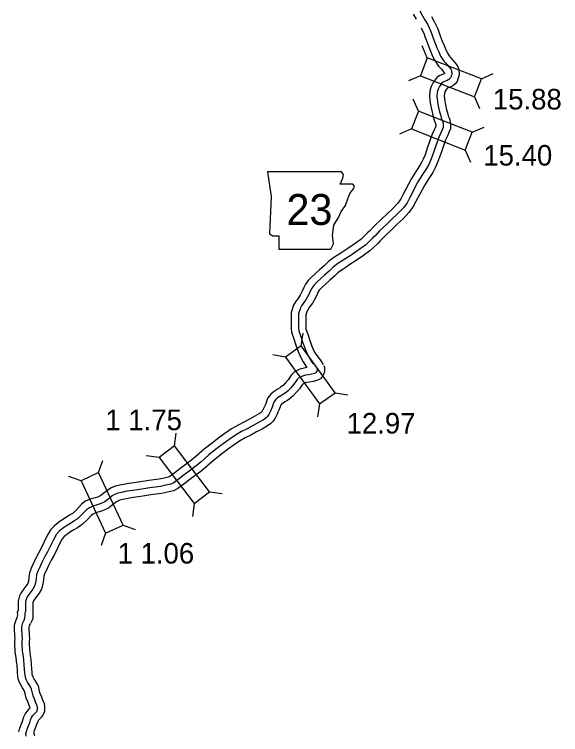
# Model space of a CAD drawing. Extents: x -83719 to 153526, y -11835 to 11446.
# Drawn here: x 8926.6 to 9299.8, y -2541.2 to -2048.5 of the extents above; entities that cross this region are included whole.
import ezdxf

# ---------------------------------------------------------------- set-up
doc = ezdxf.new("R2010")
doc.units = 0
for name, color, linetype in [('Level 10', 7, 'Continuous'), ('Level 20', 7, 'Continuous'), ('Level 21', 7, 'Continuous'), ('Level 58', 7, 'Continuous'), ('Level 59', 7, 'Continuous')]:
    doc.layers.add(name, color=color, linetype=linetype)

msp = doc.modelspace()

# ---------------------------------------------------------------- linework, layer by layer
at = {"layer": 'Level 10'}
for points in [[(9199.2, -2048.36), (9201.08, -2051.86)], [(9211.55, -2050.04), (9213.26, -2052.89), (9215.92, -2058.39), (9216.59, -2060.48), (9217.5, -2063.16), (9219.01, -2066.91), (9220.2, -2069.89), (9221.11, -2072.07), (9222.28, -2074.69), (9223.65, -2076.91), (9224.09, -2077.49), (9224.8, -2078.28), (9226.03, -2079.58), (9227.6, -2081.37), (9228.46, -2082.46), (9228.96, -2083.21), (9229.69, -2084.26), (9230.23, -2086.22), (9230.24, -2086.7), (9230.33, -2087.15), (9230.41, -2088.32), (9230.45, -2089.89), (9230.11, -2091.44), (9229.95, -2092.04), (9229.71, -2092.75), (9229.05, -2094.46), (9227.69, -2096.07), (9226.18, -2097.29), (9224.33, -2098.22), (9222.37, -2099.01), (9221.3, -2100.43), (9220.76, -2101.56), (9220.46, -2102.54), (9220.35, -2104.49), (9220.62, -2107.65), (9221.09, -2110.37), (9221.92, -2113.87), (9222.48, -2115.91), (9223.03, -2117.81), (9223.58, -2119.29), (9224.44, -2121.7), (9224.55, -2123.85), (9224.54, -2125.2), (9224.5, -2126.8), (9223.56, -2129.28), (9222.87, -2131.03), (9221.21, -2134.37), (9218.42, -2142.49), (9216.51, -2148.11), (9215, -2151.5), (9213.97, -2153.88), (9212.48, -2156.6), (9209.78, -2160.7), (9206.73, -2165.63), (9200.96, -2176.61), (9199.14, -2179.99), (9196.23, -2184.07), (9192.21, -2188.26), (9188.27, -2192.04), (9184.32, -2195.87), (9179.65, -2200.17), (9176.62, -2203.37), (9174.85, -2205.2), (9171.98, -2208.06), (9169.58, -2210.2), (9165.14, -2213.44), (9160.08, -2216.93), (9155.92, -2219.65), (9153.34, -2221.37), (9150.48, -2223.13), (9147.61, -2225.3), (9145.23, -2227.54), (9141.93, -2230.52), (9139.46, -2232.85), (9136.45, -2235.57), (9134.92, -2237.14), (9134.1, -2238.23), (9133.61, -2239.36), (9132.28, -2242.34), (9130.27, -2245.95), (9128.09, -2249.12), (9127.01, -2250.59), (9126.63, -2251.29), (9125.81, -2253.98), (9125.81, -2257.14), (9125.74, -2262.73), (9125.83, -2263.91), (9127.05, -2267.32), (9128.4, -2271.54), (9129.89, -2275.43), (9130.79, -2277.65), (9132.2, -2280.27), (9136.08, -2285.47), (9136.62, -2286.41), (9136.75, -2286.59), (9137.16, -2287.21), (9137.61, -2288.02)], [(9204.45, -2057.64), (9206.62, -2062.12), (9207.1, -2063.61), (9208.12, -2066.63), (9209.72, -2070.62), (9210.94, -2073.67), (9211.93, -2076.05), (9213.43, -2079.38), (9215.38, -2082.56), (9216.38, -2083.88), (9217.45, -2085.05), (9218.62, -2086.3), (9219.92, -2087.79), (9220.37, -2088.36), (9220.4, -2088.48), (9220.42, -2088.78), (9220.42, -2088.94), (9220.41, -2089), (9220.21, -2089.1), (9217.38, -2090.24), (9215.53, -2091.48), (9212.72, -2095.2), (9211.42, -2097.91), (9210.54, -2100.76), (9210.32, -2104.63), (9210.69, -2108.93), (9211.29, -2112.39), (9212.23, -2116.33), (9212.85, -2118.61), (9213.53, -2120.95), (9214.18, -2122.72), (9214.53, -2123.68), (9214.55, -2124.07), (9214.54, -2124.86), (9214.24, -2125.67), (9213.73, -2126.96), (9211.96, -2130.5), (9208.95, -2139.26), (9207.19, -2144.47), (9205.84, -2147.48), (9204.98, -2149.48), (9203.91, -2151.43), (9201.35, -2155.32), (9198.04, -2160.68), (9192.14, -2171.91), (9190.64, -2174.69), (9188.52, -2177.66), (9185.14, -2181.18), (9181.32, -2184.85), (9177.45, -2188.6), (9172.61, -2193.05), (9169.4, -2196.46), (9167.73, -2198.18), (9165.12, -2200.78), (9163.29, -2202.41), (9159.35, -2205.29), (9154.51, -2208.63), (9150.41, -2211.3), (9147.94, -2212.96), (9144.83, -2214.87), (9141.15, -2217.65), (9138.45, -2220.19), (9135.16, -2223.17), (9132.68, -2225.49), (9129.5, -2228.38), (9127.31, -2230.63), (9125.42, -2233.14), (9124.46, -2235.31), (9123.33, -2237.86), (9121.76, -2240.67), (9119.94, -2243.33), (9118.57, -2245.19), (9117.36, -2247.39), (9115.82, -2252.49), (9115.81, -2257.07), (9115.74, -2263.04), (9115.95, -2265.99), (9117.58, -2270.53), (9118.96, -2274.86), (9120.59, -2279.11), (9121.73, -2281.92), (9123.99, -2286.13), (9125.44, -2288.59), (9126.5, -2290.16)], [(9126.5, -2290.16), (9124.62, -2290.4), (9121.6, -2291.18), (9117.82, -2293.23), (9116.17, -2294.84), (9115.29, -2295.97), (9113.56, -2298.47), (9111.76, -2300.54), (9110.16, -2302.25), (9108.47, -2303.6), (9107.73, -2304.15), (9106.09, -2305.08), (9103.31, -2306.92), (9101.84, -2308.29), (9099.85, -2310.83), (9098.77, -2313.29), (9098.09, -2315.38), (9097.39, -2316.78), (9097.05, -2317.74), (9096.87, -2318.17), (9096.01, -2319.86), (9095.65, -2320.47), (9095.54, -2320.57), (9094.15, -2321.56), (9090.99, -2323.4), (9087.28, -2325.37), (9083.43, -2327.52), (9079.5, -2329.46), (9074.99, -2332.11), (9070.44, -2335.25), (9066.29, -2338.12), (9061.91, -2341.53), (9056.34, -2345.97), (9050.64, -2350.92), (9047.7, -2353.42), (9043.94, -2356.16), (9039.63, -2359.45), (9036.43, -2361.86), (9033.03, -2364.34), (9031.72, -2365.02), (9029, -2365.65), (9025.44, -2366.48), (9018.56, -2367.35), (9012.86, -2368.21), (9008.2, -2368.92), (9004.61, -2369.44), (9001.33, -2370.07), (8998.63, -2370.61), (8995.79, -2371.25), (8992.65, -2372.43), (8990.46, -2373.9), (8988.51, -2375.43), (8985.73, -2377.56), (8983.35, -2378.67), (8981.68, -2379.16), (8978.48, -2380.15), (8975.28, -2381.58), (8972.52, -2383.61), (8968.94, -2387.41), (8966.67, -2389.62), (8964.33, -2391.14), (8961.77, -2392.68), (8959.56, -2394.17), (8957.12, -2395.71), (8953.74, -2398.49), (8951.37, -2401.16), (8948.82, -2405.51), (8947.04, -2409.34), (8944.84, -2413.74), (8942.96, -2417.04), (8940.8, -2421.29), (8939.44, -2424.39), (8938.18, -2426.89), (8936.89, -2430.55), (8936.53, -2433.71), (8936.16, -2436.23), (8935.74, -2437.71), (8935.1, -2438.8), (8933.15, -2441.39), (8930.9, -2444.45), (8930.02, -2446.33), (8929.24, -2449.84), (8929.21, -2453.58), (8929.24, -2455.04), (8929.22, -2456.2)], [(9137.95, -2288.76), (9138.4, -2290.02), (9138.45, -2292.22), (9138.09, -2294.27), (9137.08, -2295.99), (9135.77, -2297.74), (9133.29, -2298.84), (9130.82, -2299.53), (9128.27, -2300.02), (9126.5, -2300.24), (9125.29, -2300.56), (9123.81, -2301.36), (9123.64, -2301.53), (9123.35, -2301.89), (9121.47, -2304.61), (9119.18, -2307.24), (9116.96, -2309.62), (9114.59, -2311.5), (9113.23, -2312.52), (9111.32, -2313.61), (9109.52, -2314.8), (9109.23, -2315.08), (9108.5, -2316.01), (9108.13, -2316.85), (9107.37, -2319.19), (9106.62, -2320.69), (9106.39, -2321.35), (9105.94, -2322.41), (9104.77, -2324.69), (9103.52, -2326.8), (9101.88, -2328.33), (9099.59, -2329.96), (9095.85, -2332.14), (9092.06, -2334.15), (9088.09, -2336.37), (9084.25, -2338.27), (9080.36, -2340.55), (9076.13, -2343.48), (9072.21, -2346.19), (9068.09, -2349.38), (9062.74, -2353.66), (9057.16, -2358.5), (9053.89, -2361.28), (9049.92, -2364.18), (9045.67, -2367.42), (9042.39, -2369.9), (9038.32, -2372.86), (9035.22, -2374.48), (9031.26, -2375.39), (9027.2, -2376.34), (9019.94, -2377.25), (9014.36, -2378.1), (9009.66, -2378.81), (9006.28, -2379.3), (9003.26, -2379.88), (9000.72, -2380.39), (8998.66, -2380.86), (8997.25, -2381.38), (8996.35, -2381.99), (8994.64, -2383.33), (8990.95, -2386.16), (8986.88, -2388.06), (8984.57, -2388.73), (8982.02, -2389.53), (8980.34, -2390.28), (8979.18, -2391.13), (8976.07, -2394.43), (8972.94, -2397.47), (8969.63, -2399.62), (8967.14, -2401.12), (8965.02, -2402.54), (8963, -2403.83), (8960.69, -2405.72), (8959.5, -2407.06), (8957.69, -2410.16), (8956.05, -2413.68), (8953.66, -2418.45), (8951.77, -2421.78), (8949.85, -2425.56), (8948.49, -2428.66), (8947.4, -2430.83), (8946.69, -2432.81), (8946.45, -2435.01), (8945.96, -2438.32), (8945.02, -2441.67), (8943.42, -2444.37), (8941.17, -2447.35), (8939.54, -2449.58), (8939.54, -2449.58), (8939.23, -2450.98), (8939.21, -2453.51), (8939.25, -2455.05), (8939.09, -2461.65)], [(8929.57, -2539.24), (8930.07, -2537.54), (8930.95, -2535.03), (8931.44, -2533.73), (8932.31, -2531.47), (8932.9, -2529.53), (8933.96, -2527.12), (8935.21, -2525.25), (8936.63, -2523.46), (8937.35, -2522.81), (8936.63, -2521.16), (8935.93, -2519.11), (8934.68, -2516.16), (8933.84, -2512.93), (8933.58, -2511.51), (8933.34, -2510.99), (8932.55, -2509.87), (8932.12, -2509.21), (8931.11, -2507.68), (8930.27, -2505.99), (8929.24, -2503.3), (8928.91, -2500.94), (8928.75, -2499.18), (8928.61, -2496.88), (8928.38, -2493.78), (8928.09, -2490.92), (8927.77, -2488.52), (8927.4, -2486.19), (8927.13, -2484.13), (8927.05, -2482.28), (8926.95, -2480.87), (8926.87, -2478.73), (8926.94, -2476.75), (8927.05, -2475.49), (8926.93, -2473.51), (8926.83, -2471.75), (8926.76, -2470.63), (8926.69, -2469.61), (8926.61, -2468.29), (8926.66, -2466.73), (8926.95, -2465.42), (8927.49, -2463.37), (8928.57, -2461.05), (8928.81, -2460.23), (8928.91, -2459.32), (8928.91, -2459.19), (8928.8, -2457.33), (8929.22, -2456.2)], [(8939.09, -2461.65), (8938.83, -2462.85), (8937.65, -2465.25)], [(8940.2, -2538.88), (8940.35, -2538.46), (8940.79, -2537.29), (8941.77, -2534.74), (8942.3, -2533.01), (8942.76, -2531.95), (8943.3, -2531.14), (8943.94, -2530.33), (8944.66, -2529.69), (8945.38, -2528.96), (8946.07, -2528.07), (8946.73, -2526.81), (8947.38, -2525.18), (8947.37, -2524.16), (8947.45, -2522.8), (8947.37, -2521.88), (8947.07, -2520.1), (8945.96, -2517.55), (8945.27, -2515.53), (8944.17, -2512.94), (8943.61, -2510.78), (8943.19, -2508.45), (8942.03, -2505.97), (8940.81, -2504.23), (8940.45, -2503.69), (8939.79, -2502.68), (8939.43, -2501.97), (8938.99, -2500.79), (8938.85, -2499.81), (8938.73, -2498.44), (8938.59, -2496.2), (8938.34, -2492.9), (8938.02, -2489.75), (8937.67, -2487.08), (8937.3, -2484.74), (8937.1, -2483.26), (8937.03, -2481.71), (8936.93, -2480.32), (8936.87, -2478.73), (8936.92, -2477.37), (8937.07, -2475.62), (8936.92, -2472.93), (8936.81, -2471.15), (8936.74, -2470), (8936.67, -2468.96), (8936.62, -2468.15), (8936.63, -2467.97), (8936.67, -2467.74), (8936.93, -2466.79), (8937.65, -2465.25)], [(8940.57, -2541.9), (8940.05, -2540.8), (8940.05, -2539.42), (8940.2, -2538.88)]]:
    msp.add_lwpolyline(points, dxfattribs=at)
at = {"layer": 'Level 20'}
for p, q in [((9208.77, -2078.18), (9205.23, -2070.12)), ((9203.99, -2090.48), (9195.93, -2094.03)), ((9245.68, -2092.53), (9253.74, -2088.98)), ((9202.68, -2114.62), (9199.18, -2106.55)), ((9240.9, -2104.83), (9244.44, -2112.88)), ((9197.84, -2126.91), (9189.77, -2130.41)), ((9239.52, -2129.15), (9247.59, -2125.64)), ((9234.68, -2141.43), (9238.19, -2149.5)), ((9122.61, -2275.18), (9124.02, -2266.49)), ((9111.91, -2282.9), (9103.22, -2281.49)), ((9145.78, -2307.29), (9154.46, -2308.7)), ((9135.07, -2315.01), (9133.67, -2323.7)), ((9035.92, -2343.67), (9037.1, -2334.95)), ((8984.1, -2361.98), (8987.11, -2353.71)), ((9025.42, -2351.67), (9016.7, -2350.49)), ((8972.14, -2367.57), (8963.87, -2364.56)), ((9059.92, -2375.17), (9068.64, -2376.35)), ((9049.42, -2383.17), (9048.24, -2391.89)), ((9000.85, -2397.87), (9009.12, -2400.88)), ((8988.89, -2403.45), (8985.88, -2411.72))]:
    msp.add_line(p, q, dxfattribs=at)
for points in [[(9245.68, -2092.53), (9208.77, -2078.18), (9203.99, -2090.48), (9240.9, -2104.83)], [(9197.84, -2126.91), (9234.68, -2141.43), (9239.52, -2129.15), (9202.68, -2114.62)], [(9145.78, -2307.29), (9122.61, -2275.18), (9111.91, -2282.9), (9135.07, -2315.01)], [(9059.92, -2375.17), (9035.92, -2343.67), (9025.42, -2351.67), (9049.42, -2383.17)], [(9000.85, -2397.87), (8984.1, -2361.98), (8972.14, -2367.57), (8988.89, -2403.45)]]:
    msp.add_lwpolyline(points, close=True, dxfattribs=at)
at = {"layer": 'Level 21'}
msp.add_lwpolyline([(9099.49, -2156.1), (9102.03, -2173.02), (9100.9, -2198.68), (9103.16, -2200.09), (9107.39, -2200.09), (9107.39, -2209.11), (9142.92, -2209.11), (9144.61, -2205.44), (9144.04, -2199.52), (9144.89, -2192.76), (9147.99, -2187.4), (9149.96, -2183.45), (9152.78, -2179.22), (9154.48, -2174.71), (9155.89, -2171.04), (9158.42, -2167.94), (9158.99, -2165.97), (9157.86, -2164.56), (9149.12, -2164.56), (9151.09, -2160.61), (9151.37, -2158.07), (9150.2, -2156.12)], close=True, dxfattribs=at)
at = {"layer": 'Level 59'}
for points in [[(9203.68, -2046.14), (9205.46, -2049.44), (9207.26, -2052.6)], [(9207.26, -2052.6), (9208.86, -2055.27), (9211.27, -2060.26), (9211.84, -2062.05), (9212.81, -2064.89), (9214.37, -2068.77), (9215.57, -2071.78), (9216.52, -2074.06), (9217.85, -2077.03), (9219.52, -2079.73), (9220.24, -2080.69), (9221.13, -2081.67), (9222.32, -2082.94), (9223.76, -2084.58), (9224.41, -2085.4), (9224.82, -2086.02), (9225.1, -2086.42), (9225.24, -2086.95), (9225.25, -2087.25), (9225.36, -2087.82), (9225.41, -2088.55), (9225.44, -2089.42), (9225.25, -2090.25), (9225.16, -2090.59), (9225.01, -2091.06), (9224.69, -2091.87), (9224.17, -2092.48), (9223.46, -2093.06), (9222.27, -2093.66), (9219.73, -2094.68), (9219.01, -2095.17), (9217.01, -2097.81), (9216.09, -2099.74), (9215.5, -2101.65), (9215.33, -2104.56), (9215.65, -2108.29), (9216.19, -2111.38), (9217.08, -2115.1), (9217.66, -2117.26), (9218.28, -2119.38), (9218.88, -2121), (9219.49, -2122.69), (9219.55, -2123.96), (9219.54, -2125.13), (9219.53, -2125.83), (9218.9, -2127.48), (9218.3, -2128.99), (9216.58, -2132.43), (9213.68, -2140.88), (9211.85, -2146.29), (9210.42, -2149.49), (9209.48, -2151.68), (9208.2, -2154.01), (9205.56, -2158.01), (9202.38, -2163.15), (9196.55, -2174.26), (9194.89, -2177.34), (9192.38, -2180.87), (9188.67, -2184.72), (9184.8, -2188.44), (9180.89, -2192.23), (9176.13, -2196.61), (9173.01, -2199.92), (9171.29, -2201.69), (9168.55, -2204.42), (9166.43, -2206.3), (9162.24, -2209.37), (9157.3, -2212.78), (9153.16, -2215.47), (9150.64, -2217.17), (9147.65, -2219), (9144.38, -2221.48), (9141.84, -2223.87), (9138.55, -2226.84), (9136.07, -2229.17), (9132.97, -2231.97), (9131.12, -2233.88), (9129.76, -2235.68), (9129.04, -2237.33), (9127.8, -2240.1), (9126.01, -2243.31), (9124.02, -2246.22), (9122.79, -2247.89), (9121.99, -2249.34), (9120.82, -2253.24), (9120.81, -2257.11), (9120.74, -2262.88), (9120.89, -2264.95), (9122.31, -2268.92), (9123.68, -2273.2), (9125.24, -2277.27), (9126.26, -2279.79), (9128.35, -2283.68), (9129.67, -2285.92), (9130.6, -2287.3), (9131.54, -2287.75), (9131.89, -2288.21), (9132.41, -2289.13), (9132.65, -2289.46), (9132.89, -2289.82), (9133.24, -2290.45)], [(9133.24, -2290.45), (9133.42, -2290.94), (9133.44, -2291.84), (9133.32, -2292.51), (9132.9, -2293.22), (9132.55, -2293.7), (9131.59, -2294.12), (9129.67, -2294.66), (9127.49, -2295.08), (9125.56, -2295.32), (9123.44, -2295.87), (9120.81, -2297.3), (9119.9, -2298.18), (9119.32, -2298.93), (9117.52, -2301.54), (9115.47, -2303.89), (9113.56, -2305.93), (9111.53, -2307.55), (9110.48, -2308.34), (9108.71, -2309.34), (9106.41, -2310.86), (9105.53, -2311.68), (9104.18, -2313.42), (9103.45, -2315.07), (9102.73, -2317.29), (9102, -2318.74), (9101.72, -2319.55), (9101.41, -2320.29), (9100.39, -2322.28), (9099.59, -2323.63), (9098.71, -2324.45), (9096.87, -2325.76), (9093.42, -2327.77), (9089.67, -2329.76), (9085.76, -2331.95), (9081.88, -2333.87), (9077.67, -2336.33), (9073.28, -2339.36), (9069.25, -2342.16), (9065, -2345.46), (9059.54, -2349.81), (9053.9, -2354.71), (9050.8, -2357.35), (9046.93, -2360.17), (9042.65, -2363.44), (9039.41, -2365.88), (9035.68, -2368.6), (9033.47, -2369.75), (9030.13, -2370.52), (9026.32, -2371.41), (9019.25, -2372.3), (9013.61, -2373.16), (9008.93, -2373.86), (9005.45, -2374.37), (9002.3, -2374.98), (8999.68, -2375.5), (8997.23, -2376.05), (8994.95, -2376.91), (8993.41, -2377.94), (8991.58, -2379.38), (8988.34, -2381.86), (8985.11, -2383.36), (8983.13, -2383.94), (8980.25, -2384.84), (8977.81, -2385.93), (8975.85, -2387.37), (8972.5, -2390.92), (8969.8, -2393.55), (8966.98, -2395.38), (8964.45, -2396.9), (8962.29, -2398.35), (8960.06, -2399.77), (8957.22, -2402.1), (8955.43, -2404.11), (8953.25, -2407.83), (8951.54, -2411.51), (8949.25, -2416.1), (8947.36, -2419.41), (8945.33, -2423.43), (8943.97, -2426.53), (8942.79, -2428.86), (8941.79, -2431.68), (8941.49, -2434.36), (8941.06, -2437.27), (8940.38, -2439.69), (8939.26, -2441.58), (8937.16, -2444.37), (8935.22, -2447.01), (8934.78, -2447.96), (8934.24, -2450.41), (8934.21, -2453.55), (8934.25, -2455.05), (8934.19, -2457.15)], [(8934.36, -2540.65), (8934.82, -2539.08), (8935.65, -2536.74), (8936.11, -2535.51), (8937.04, -2533.11), (8937.6, -2531.27), (8938.36, -2529.53), (8939.26, -2528.2), (8940.28, -2526.9), (8941.21, -2526.06), (8941.61, -2525.66), (8941.84, -2525.36), (8942.18, -2524.73), (8942.37, -2524.23), (8942.37, -2524.03), (8942.44, -2522.89), (8942.4, -2522.52), (8942.24, -2521.52), (8941.3, -2519.36), (8940.6, -2517.32), (8939.43, -2514.55), (8938.72, -2511.85), (8938.39, -2509.98), (8937.69, -2508.48), (8936.68, -2507.05), (8936.28, -2506.45), (8935.45, -2505.18), (8934.85, -2503.98), (8934.11, -2502.05), (8933.88, -2500.38), (8933.74, -2498.81), (8933.6, -2496.54), (8933.36, -2493.34), (8933.06, -2490.34), (8932.72, -2487.8), (8932.35, -2485.46), (8932.11, -2483.7), (8932.04, -2481.99), (8931.94, -2480.59), (8931.87, -2478.73), (8931.93, -2477.06), (8932.06, -2475.56), (8931.92, -2473.22), (8931.82, -2471.45), (8931.75, -2470.32), (8931.68, -2469.28), (8931.61, -2468.22), (8931.65, -2467.35), (8931.81, -2466.58), (8932.21, -2465.08), (8933.27, -2462.81), (8933.73, -2461.21), (8933.89, -2459.74), (8933.92, -2459.17), (8933.85, -2458.07), (8934.19, -2457.15)], [(8934.7, -2542.28), (8934.36, -2540.65)]]:
    msp.add_lwpolyline(points, dxfattribs=at)

# ---------------------------------------------------------------- texts
at = {"layer": 'Level 21'}
msp.add_text('23', height=21.12, dxfattribs=at).set_placement((9112.5, -2192.52))
at = {"layer": 'Level 58'}
for s, p in [('15.88', (9253.53, -2113.56)), ('15.40', (9247.03, -2151.93)), ('1 1.75', (8988.73, -2332.92)), ('12.97', (9153.59, -2335.23)), ('1 1.06', (8997.11, -2424.17))]:
    msp.add_text(s, height=14.08, dxfattribs=at).set_placement(p)

doc.saveas('drawing.dxf')
